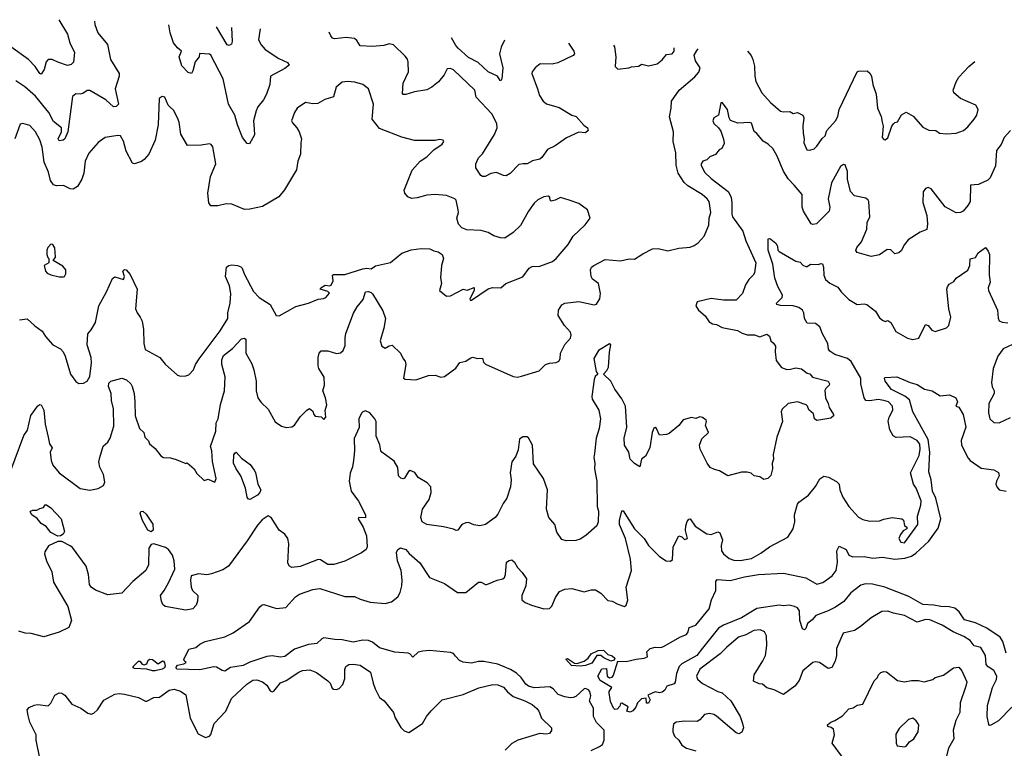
# Model space of a CAD drawing. Extents: x 1690054 to 1842981, y 782881 to 914114.
# Tile 321 of 656: x 1711432 to 1718501, y 908108 to 913341. Entities that reach past the tile are written whole.
import ezdxf

# ---------------------------------------------------------------- set-up
doc = ezdxf.new("R2010")
doc.units = 0

msp = doc.modelspace()

# ---------------------------------------------------------------- linework, layer by layer
at = {"layer": '0CON10XD'}
for points in [[(1711712.2, 913340.6), (1711775, 913236.2), (1711791.1, 913175), (1711825.8, 913105), (1711816.7, 913035), (1711801.2, 913018.8), (1711775, 913011.2), (1711705, 913034.5), (1711665, 913054.5), (1711635, 913055.6), (1711621.1, 913038.9), (1711607.4, 912982.6), (1711585, 912950), (1711575, 912953.3), (1711542.9, 913005), (1711495.3, 913055.3), (1711368.6, 913145)], [(1711969.4, 913328.8), (1711970, 913305), (1711992.5, 913245), (1712061.3, 913161.3), (1712082.5, 913055), (1712146.7, 912955), (1712146.2, 912935), (1712118.2, 912845), (1712140, 912735), (1712125, 912716.7), (1712105, 912714.2), (1712049.2, 912765), (1711935, 912831.2), (1711915, 912832), (1711885, 912810.9), (1711866.6, 912806.6), (1711835, 912809.2), (1711810.9, 912789.1), (1711778.1, 912535), (1711756.7, 912485), (1711742.5, 912475), (1711715, 912470.8), (1711708.1, 912485), (1711731.8, 912535), (1711732.5, 912565), (1711675, 912609.1), (1711640.8, 912675), (1711545, 912790.4), (1711468.1, 912858.1), (1711405, 912900.9)], [(1713157.7, 913274.3), (1713147.1, 913195), (1713165, 913158.8), (1713195, 913126.2), (1713292.9, 913062.9), (1713354.1, 913034.1), (1713366.2, 913015), (1713335, 912989.2), (1713232, 912935), (1713227.8, 912875), (1713203.5, 912805), (1713183.1, 912765), (1713142.5, 912715), (1713128.6, 912685), (1713110, 912615), (1713115.8, 912555), (1713117.5, 912512.5), (1713080.7, 912449.3), (1713065, 912452.5), (1713032.2, 912495), (1712994.6, 912585), (1712977.3, 912655), (1712931.4, 912735), (1712893.1, 912915), (1712805, 913085.8), (1712795, 913093.1), (1712723.3, 913096.7), (1712719.2, 913075), (1712691.1, 913038.9), (1712675, 912972.5), (1712665, 912954), (1712642.1, 912962.1), (1712595, 913010), (1712577.7, 913075), (1712594, 913115), (1712565, 913138.9), (1712536.9, 913175), (1712511.1, 913245), (1712502.1, 913304.4)], [(1712951.5, 913283.8), (1712956.9, 913185), (1712952, 913165), (1712935, 913154.2), (1712920.7, 913160.7), (1712843.9, 913288.7)], [(1715372.2, 913172.8), (1715409.4, 913115), (1715414.2, 913095), (1715406.2, 913083.8), (1715295, 913030.6), (1715255, 913021.1), (1715167.3, 913022.7), (1715133.3, 912995), (1715110, 912965), (1715108.8, 912955), (1715150, 912845), (1715162.5, 912795), (1715189.2, 912755), (1715215, 912735.7), (1715305, 912710), (1715395, 912655.7), (1715426.2, 912645), (1715482.3, 912582.3), (1715507.5, 912565), (1715512.5, 912545), (1715495, 912528.8), (1715445, 912532.5), (1715357.3, 912492.7), (1715276.7, 912435), (1715222.1, 912407.9), (1715180.3, 912349.7), (1715165, 912338), (1715113.4, 912326.6), (1715075, 912305.8), (1715045.7, 912305.7), (1715015, 912300), (1714952.9, 912235), (1714925, 912219.1), (1714905, 912221.9), (1714855, 912243.8), (1714815, 912235.8), (1714774.1, 912214.1), (1714754.2, 912214.2), (1714742.7, 912222.7), (1714706.1, 912276.1), (1714706.2, 912305), (1714725, 912348.8), (1714753.3, 912376.7), (1714840.4, 912515), (1714859.2, 912565), (1714858.2, 912595), (1714822.3, 912665), (1714708.9, 912785), (1714700, 912835), (1714545, 912980.8), (1714525, 912990.8), (1714501.2, 912988.8), (1714478, 912945), (1714438.8, 912895), (1714390, 912855), (1714354.3, 912835.7), (1714265, 912822.5), (1714205, 912802.5), (1714185, 912803.8), (1714180.6, 912810.6), (1714184.5, 912885), (1714222.5, 912965), (1714220.5, 913035), (1714215, 913056.2), (1714199.5, 913079.5), (1714115, 913160), (1714085, 913168), (1714045, 913154.2), (1713965, 913148.6), (1713875, 913152.9), (1713851.8, 913191.8), (1713835, 913204.4), (1713775, 913211.5), (1713695, 913201.9), (1713677.6, 913207.6), (1713664.5, 913224.5), (1713654.3, 913251.6)], [(1714913.2, 913193.8), (1714887.8, 913142.2), (1714876.5, 913095), (1714899.5, 912995), (1714893.3, 912915), (1714885, 912902.5), (1714880, 912905), (1714861.2, 912935), (1714795, 912966.9), (1714724.1, 913034.1), (1714655, 913068.5), (1714579.3, 913135), (1714562.1, 913155), (1714532.4, 913211.3)], [(1711367, 910103), (1711462.2, 910355), (1711487.6, 910392.4), (1711512.4, 910497.6), (1711562.3, 910567.7), (1711575, 910576.7), (1711585, 910573.3), (1711605.5, 910535.5), (1711614.2, 910435), (1711635, 910342.5), (1711645.4, 910295.4), (1711664.4, 910265), (1711649.4, 910235), (1711656.7, 910175), (1711670.6, 910140.6), (1711714, 910085), (1711865, 909972.9), (1711935, 909960.8), (1711995, 909974.2), (1712033.3, 909995), (1712041.7, 910018.3), (1712034, 910075), (1712005.8, 910125.8), (1712000, 910165), (1712006, 910195), (1712031.6, 910278.4), (1712064.2, 910305.8), (1712081.8, 910335), (1712108.5, 910421.5), (1712104.7, 910545), (1712090, 910605), (1712088.5, 910655), (1712069.6, 910705), (1712070.4, 910729.6), (1712086, 910745), (1712165, 910765.4), (1712199.2, 910755), (1712229.2, 910725), (1712239.4, 910705), (1712254.5, 910655), (1712257.1, 910595), (1712261.8, 910495), (1712291.5, 910405), (1712323.1, 910375), (1712331.1, 910341.1), (1712356.7, 910315), (1712363.3, 910295), (1712405, 910261.2), (1712445, 910208.8), (1712465, 910196.7), (1712515, 910193.3), (1712555, 910181.2), (1712625, 910152.5), (1712635, 910157.5), (1712683.3, 910115), (1712702.3, 910082.3), (1712755, 910030), (1712785, 910040), (1712831.7, 910018.3), (1712843.3, 910045), (1712816.6, 910166.6), (1712811.8, 910245), (1712801.5, 910275), (1712840.9, 910385), (1712841.2, 910445), (1712855.4, 910475), (1712872.6, 910577.4), (1712900.9, 910675), (1712906.8, 910775), (1712882.7, 910865), (1712883.2, 910896.8), (1712895, 910928.5), (1712960.6, 910979.4), (1713025, 911049.4), (1713044.2, 911054.2), (1713055.6, 911045.6), (1713056, 910945), (1713098, 910868), (1713112.5, 910825), (1713129.5, 910745), (1713128.9, 910675), (1713140.8, 910625), (1713165, 910590), (1713215, 910543.3), (1713265, 910453.3), (1713310.5, 910420.5), (1713345, 910412), (1713385, 910416.7), (1713405, 910427.5), (1713445, 910487.5), (1713493.6, 910536.4), (1713513, 910547), (1713535, 910530), (1713543.3, 910505), (1713554.1, 910494.1), (1713595, 910487.5), (1713615, 910470), (1713630, 910485), (1713623.6, 910533.6), (1713636.2, 910575), (1713626.4, 910623.6), (1713607.1, 910675), (1713618.9, 910715), (1713617.5, 910772.5), (1713579.1, 910835), (1713573.6, 910855), (1713574.2, 910915), (1713582, 910945), (1713595, 910963.3), (1713645, 910962), (1713705, 910942.2), (1713735, 910948.1), (1713755, 910964), (1713769.4, 911000.6), (1713768.2, 911055), (1713774.1, 911085.9), (1713827.4, 911232.6), (1713855, 911279.2), (1713898.5, 911331.5), (1713914.2, 911385.8), (1713935, 911389.2), (1713955, 911382.2), (1713965, 911371.4), (1714039.7, 911249.7), (1714057.5, 911195), (1714046.9, 911125), (1714019.6, 911035), (1714030.6, 910995), (1714055, 910981.4), (1714085, 910999.2), (1714105, 911002), (1714165.8, 910945.8), (1714183.8, 910905), (1714198.6, 910888.6), (1714203.1, 910865), (1714186.2, 910765), (1714199.4, 910759.4), (1714275.7, 910754.3), (1714366.1, 910786.1), (1714415, 910788), (1714455, 910773.8), (1714481.7, 910778.3), (1714562.7, 910837.3), (1714592.3, 910877.7), (1714635, 910888.5), (1714665, 910910), (1714686.1, 910916.1), (1714715, 910906.7), (1714755, 910910), (1714761.7, 910881.7), (1714776.8, 910866.8), (1714975, 910777.1), (1715005, 910774.2), (1715035, 910780), (1715161.7, 910818.3), (1715207.5, 910865), (1715235, 910874.3), (1715282.6, 910877.4), (1715301.8, 910888.2), (1715311.4, 910905), (1715314, 910945), (1715345, 911007.5), (1715387, 911053), (1715390, 911075), (1715385, 911096.2), (1715343.7, 911143.7), (1715297.1, 911215), (1715299.4, 911255), (1715325, 911293.8), (1715345, 911305.8), (1715445, 911315.7), (1715555, 911292.5), (1715572.3, 911297.7), (1715580.3, 911309.7), (1715595.7, 911335), (1715602.5, 911375), (1715586, 911445), (1715545, 911478), (1715534.3, 911495), (1715530, 911545), (1715537.7, 911562.3), (1715552.5, 911575), (1715635, 911617.1), (1715745, 911609.2), (1715806.4, 911623.6), (1715845, 911620), (1715905, 911660), (1715975, 911695.6), (1716015, 911696.7), (1716085, 911681.4), (1716165, 911700), (1716245, 911707.5), (1716275, 911718), (1716303, 911737), (1716346.2, 911785), (1716378.6, 911865), (1716381.9, 911915), (1716393.1, 911955), (1716380.8, 912035), (1716367.5, 912055), (1716331.4, 912085), (1716228, 912148), (1716201.1, 912171.1), (1716159.4, 912239.4), (1716145.7, 912295), (1716143.2, 912385), (1716124, 912465), (1716125.4, 912535), (1716097.1, 912642.9), (1716108.9, 912705), (1716110.6, 912755), (1716167.5, 912835), (1716279.7, 912930.3), (1716306.7, 912963.3), (1716317.5, 912995), (1716283.9, 913045), (1716274.8, 913085), (1716290, 913115), (1716302.7, 913130.1)], [(1715695.6, 913158), (1715701.2, 913145), (1715711.2, 913075), (1715706.7, 913005), (1715726.4, 912986.4), (1715805, 912994.2), (1715825, 913002), (1715873.9, 913006.1), (1715898, 913022), (1715945, 913008), (1716007.3, 913022.7), (1716045, 913052.5), (1716075, 913091.2), (1716115, 913096.2), (1716130.8, 913115), (1716129.9, 913138)], [(1716658.1, 913113.8), (1716683.8, 913083.8), (1716695, 913053.8), (1716707.1, 913007.1), (1716708.7, 912935), (1716716.5, 912896.5), (1716758.8, 912815), (1716821.2, 912745), (1716895, 912683.8), (1716915, 912678.2), (1716960, 912680), (1716985, 912666), (1717015, 912672.9), (1717055, 912656), (1717061.5, 912635), (1717054.6, 912575), (1717055.5, 912525), (1717064.3, 912485), (1717060.8, 912455), (1717083.3, 912405), (1717105, 912403.3), (1717135, 912413.8), (1717155, 912431.2), (1717192.2, 912487.8), (1717215, 912506.2), (1717227.5, 912545), (1717289.4, 912615), (1717304.4, 912645), (1717314.6, 912695.4), (1717444, 912965), (1717455, 912971.2), (1717515, 912974), (1717535.6, 912955.6), (1717547.5, 912935), (1717557.1, 912875), (1717580, 912805), (1717589.2, 912705), (1717616.2, 912645), (1717623.8, 912605), (1717630, 912575), (1717623.9, 912493.9), (1717635, 912480), (1717645, 912477.5), (1717665, 912492.5), (1717693.3, 912575), (1717705, 912592.5), (1717715, 912602.5), (1717735, 912607.5), (1717762.3, 912657.7), (1717795, 912676.7), (1717847, 912647), (1717915, 912567.5), (1717958.3, 912548.3), (1718010, 912545), (1718035, 912526.7), (1718085, 912521.2), (1718155, 912526), (1718206.7, 912545), (1718238.3, 912571.7), (1718284.1, 912625.9), (1718303.3, 912655), (1718312.5, 912695), (1718296.1, 912726.1), (1718185, 912774), (1718138, 912815), (1718132.9, 912835), (1718155.8, 912895), (1718175, 912928.8), (1718246, 913005), (1718288.3, 913039.1)], [(1711431.2, 911185), (1711485, 911191.4), (1711540.8, 911140.8), (1711593.9, 911103.9), (1711615.8, 911065.8), (1711670, 911005), (1711725, 910977.5), (1711744.2, 910955), (1711759.2, 910925), (1711796.7, 910795), (1711835, 910742.5), (1711857, 910727), (1711889.3, 910730.7), (1711915, 910743.3), (1711935, 910778.8), (1711947.1, 910875), (1711944.2, 910915), (1711916.9, 911005), (1711920.6, 911085), (1711945.9, 911114.1), (1711976.4, 911165), (1712000.4, 911285), (1712054.7, 911385.3), (1712097.7, 911482.3), (1712115, 911494.4), (1712176, 911475), (1712184.4, 911495), (1712172, 911535), (1712185, 911545.8), (1712195, 911543.3), (1712225, 911510), (1712275.5, 911405.5), (1712264.2, 911265), (1712275, 911236.2), (1712297.5, 911205), (1712310, 911175), (1712320, 911115), (1712322, 911015), (1712332.7, 910972.7), (1712436.7, 910915), (1712475, 910866.7), (1712565, 910787.5), (1712585, 910780), (1712625, 910783.3), (1712645, 910790), (1712680, 910825), (1712693.8, 910865), (1712720, 910905), (1712870.8, 911105), (1712925.4, 911195), (1712925.5, 911235.5), (1712942, 911305), (1712947.4, 911375), (1712938.1, 911428.1), (1712908, 911495), (1712916.2, 911563.8), (1712934.2, 911575.8), (1712955, 911579.2), (1712995, 911575.7), (1713018.8, 911565), (1713028.8, 911555), (1713042, 911515), (1713110.7, 911389.3), (1713150, 911345), (1713228.8, 911295), (1713273.3, 911215), (1713295, 911212.5), (1713415, 911280), (1713505.8, 911304.2), (1713575, 911333.3), (1713613, 911337), (1713630, 911345), (1713657, 911377), (1713645, 911387.5), (1713590, 911405), (1713592.5, 911415), (1713625, 911433.3), (1713655, 911430), (1713667.5, 911435), (1713682.5, 911465), (1713677.5, 911505), (1713685, 911510), (1713765, 911510.4), (1713895, 911551.4), (1713925, 911555.8), (1713955, 911551.8), (1713985, 911572.9), (1714095, 911595.8), (1714175.5, 911664.5), (1714243.1, 911686.9), (1714315, 911698.4), (1714375.3, 911695.3), (1714405, 911680.5), (1714435, 911674.2), (1714463.8, 911655), (1714473.8, 911625), (1714458.8, 911575), (1714453.3, 911486.7), (1714458.8, 911445), (1714446, 911395), (1714495.8, 911355.8), (1714525, 911356.7), (1714615, 911406.2), (1714645, 911397.5), (1714695, 911417.5), (1714693.8, 911395), (1714662.9, 911335), (1714666.4, 911326.4), (1714675, 911326), (1714795, 911406.5), (1714825, 911416.7), (1714885, 911413.8), (1714922.5, 911445), (1715045, 911494), (1715090, 911555), (1715110.9, 911569.1), (1715165, 911571.2), (1715256.6, 911603.4), (1715284.4, 911625.6), (1715369.2, 911725), (1715405, 911786), (1715491.7, 911868.3), (1715527.5, 911915), (1715507.5, 911975), (1715445, 912020), (1715377.5, 912045), (1715315, 912064.4), (1715275, 912044), (1715248.3, 912038.3), (1715240, 912045), (1715237.5, 912065), (1715225, 912072.5), (1715195, 912067.5), (1715152.5, 912047.5), (1715125, 912023.3), (1715084.2, 911965), (1715026.4, 911863.6), (1714975, 911812.5), (1714915, 911771.4), (1714882.7, 911772.7), (1714835, 911788.8), (1714795, 911813.3), (1714745, 911826.7), (1714641.2, 911831.2), (1714605.9, 911845.9), (1714582.3, 911872.3), (1714570, 911915), (1714581.2, 911955), (1714580, 911975), (1714566, 912045), (1714556.2, 912055), (1714495, 912078.2), (1714415, 912084.4), (1714355, 912080), (1714285, 912060), (1714245, 912055.8), (1714218.7, 912068.7), (1714196, 912095), (1714192.5, 912115), (1714250, 912260), (1714308, 912325), (1714355, 912355.8), (1714405, 912406.7), (1714463.9, 912446.1), (1714477.5, 912465), (1714472.5, 912475), (1714445, 912481.2), (1714413.9, 912473.9), (1714265, 912473.8), (1714175, 912495.8), (1714015, 912559.4), (1713963.3, 912625), (1713971.5, 912735), (1713935, 912843.3), (1713894.5, 912874.5), (1713837.7, 912892.3), (1713785, 912897.5), (1713747.3, 912892.7), (1713703, 912857), (1713684.1, 912785.9), (1713623.2, 912766.8), (1713572.1, 912737.9), (1713535, 912735.6), (1713482.5, 912745), (1713424, 912705), (1713405, 912673.3), (1713384.2, 912614.2), (1713389.5, 912599.5), (1713421.2, 912565), (1713439.2, 912535), (1713455.6, 912485), (1713450, 912455), (1713448.6, 912375), (1713429.4, 912325), (1713418.5, 912261.5), (1713332.3, 912117.7), (1713292.3, 912067.7), (1713175, 911998), (1713085, 911980), (1713045, 911978), (1712955, 912015.7), (1712915, 912016.9), (1712855, 912004.2), (1712805, 912004.2), (1712788.6, 912025), (1712781.8, 912095), (1712802.2, 912215), (1712839.5, 912305), (1712817.3, 912427.3), (1712806.7, 912445), (1712795, 912448.8), (1712735, 912438.8), (1712637, 912437), (1712587.7, 912517.7), (1712576.9, 912605), (1712565, 912636.7), (1712535, 912690), (1712511.7, 912711.7), (1712497.3, 912727.3), (1712472.5, 912785), (1712455, 912790), (1712432.5, 912775), (1712425.7, 912585), (1712404.4, 912475), (1712358, 912375), (1712325, 912336), (1712305, 912322.5), (1712255, 912306), (1712241.2, 912311.2), (1712195.3, 912395.3), (1712177.6, 912467.6), (1712155, 912505.7), (1712135, 912508.6), (1712045, 912493.8), (1711995, 912458.8), (1711927.9, 912382.1), (1711901.4, 912325), (1711892.4, 912237.6), (1711877.5, 912195), (1711847.1, 912142.9), (1711815, 912123.9), (1711795, 912126.1), (1711745, 912149.6), (1711695, 912146.4), (1711675, 912154.4), (1711653.2, 912185), (1711638, 912245), (1711606.2, 912316.2), (1711593.8, 912425), (1711575, 912478.8), (1711545, 912536.2), (1711505, 912580), (1711455, 912594), (1711435, 912591.2), (1711397.5, 912485)], [(1718545.8, 912545), (1718498.6, 912495), (1718477.1, 912445), (1718445, 912401.2), (1718438.3, 912291.7), (1718398.6, 912205), (1718382.4, 912187.6), (1718315, 912157.1), (1718258, 912152), (1718255.8, 912035), (1718239.2, 912005), (1718205, 911966.2), (1718185, 911956), (1718155, 911954), (1718077.3, 911997.3), (1717975, 912126.2), (1717955, 912134.2), (1717935, 912127.5), (1717918.6, 912105), (1717916.6, 912026.6), (1717945.4, 911935), (1717949.4, 911875), (1717945, 911832.5), (1717896.4, 911813.6), (1717811.2, 911758.8), (1717783, 911727), (1717760.5, 911679.5), (1717742.5, 911665), (1717715, 911658.8), (1717685, 911686.7), (1717659.3, 911690.7), (1717605, 911651.2), (1717545, 911640), (1717445, 911668.8), (1717433.9, 911683.9), (1717441.4, 911705), (1717475, 911744), (1717513.3, 911835), (1717515.6, 911885), (1717534.2, 911925.8), (1717527.1, 912035), (1717524, 912045), (1717507.6, 912057.6), (1717425, 912074.3), (1717396.3, 912106.3), (1717374.4, 912195), (1717375, 912250), (1717359.3, 912299.3), (1717345, 912301.2), (1717324, 912285), (1717261.2, 912168.8), (1717236.2, 912055), (1717246.9, 911995), (1717242.2, 911965), (1717153.3, 911875), (1717125, 911869.2), (1717115, 911873.8), (1717060, 911965), (1717050, 911995), (1717050, 912085), (1716992.9, 912152.9), (1716948.5, 912198.5), (1716915, 912253.1), (1716868.6, 912365), (1716840, 912415), (1716805, 912447.5), (1716768.3, 912468.3), (1716725, 912522.5), (1716705, 912537.5), (1716685, 912597.5), (1716672.5, 912602.5), (1716587, 912597), (1716535, 912617.5), (1716525.5, 912635.5), (1716512.5, 912695), (1716475, 912746.7), (1716465, 912742.5), (1716448.1, 912655), (1716415.5, 912634.5), (1716408.5, 912615), (1716415.6, 912595), (1716448.5, 912565), (1716465, 912540), (1716485, 912482.5), (1716489.2, 912450.8), (1716472.5, 912415), (1716452.5, 912405), (1716427.7, 912372.3), (1716387.5, 912355), (1716365, 912333.3), (1716336.4, 912323.6), (1716324.1, 912305.9), (1716323.8, 912295), (1716349.2, 912245), (1716395, 912200), (1716517.1, 912107.1), (1716539.5, 912065), (1716544.3, 912025), (1716543.3, 911945), (1716548.2, 911925), (1716622.4, 911822.4), (1716645, 911751.9), (1716717.3, 911595), (1716708, 911522), (1716698.6, 911505), (1716665.4, 911474.6), (1716642.7, 911437.3), (1716622, 911375), (1716575, 911327.1), (1716484.4, 911325.6), (1716395, 911338.6), (1716296.4, 911313.6), (1716286.2, 911285), (1716304, 911255), (1716352.6, 911212.6), (1716381.7, 911171.7), (1716405, 911157.1), (1716435, 911151.4), (1716475, 911129.4), (1716585, 911107.5), (1716618.3, 911088.3), (1716655, 911077.5), (1716707.3, 911077.3), (1716745, 911063.8), (1716795, 911081.2), (1716815, 911066.7), (1716824, 911035), (1716843, 911017), (1716858.6, 910995), (1716855.6, 910955), (1716863.1, 910893.1), (1716901.8, 910841.8), (1716939.1, 910829.1), (1716965, 910829.5), (1717005, 910840.8), (1717045, 910833.1), (1717085, 910802), (1717105, 910796.2), (1717123.3, 910773.3), (1717235, 910743.3), (1717246, 910725), (1717244, 910715), (1717218.3, 910691.7), (1717212.1, 910677.9), (1717216.2, 910625), (1717236.7, 910585), (1717243.8, 910555), (1717273.3, 910505), (1717273.3, 910495), (1717255, 910478.8), (1717155, 910462), (1717138.8, 910475), (1717130.5, 910510.5), (1717097.7, 910537.7), (1717088.8, 910565), (1717077.5, 910575), (1717015, 910596.2), (1716950, 910585), (1716907, 910543), (1716898.6, 910525), (1716909.4, 910455), (1716867.6, 910342.4), (1716842.3, 910217.7), (1716844.2, 910185), (1716834.2, 910155), (1716836, 910115), (1716828.8, 910085), (1716823.6, 910066.4), (1716802.5, 910045), (1716775, 910037.5), (1716745, 910056.7), (1716705, 910063.3), (1716682.7, 910082.7), (1716655, 910090), (1716615, 910090), (1716515, 910063.8), (1716455, 910100.8), (1716419.1, 910109.1), (1716390, 910125), (1716368, 910155), (1716318, 910255), (1716311.2, 910285), (1716329.7, 910330.3), (1716376.2, 910375), (1716356.2, 910425), (1716363.3, 910455), (1716360, 910465), (1716335, 910483.3), (1716315, 910488.8), (1716285, 910476.7), (1716255, 910483.3), (1716195, 910466), (1716165, 910426.2), (1716095, 910368.8), (1716075, 910361.2), (1716025, 910357.5), (1716002.5, 910405), (1715995, 910412.5), (1715985, 910407.5), (1715972.9, 910375), (1715956, 910265), (1715924.3, 910205.7), (1715896.7, 910185), (1715885, 910130), (1715845, 910152), (1715815, 910184), (1715804.5, 910234.5), (1715774.3, 910285), (1715772.5, 910335), (1715789.4, 910415), (1715780.5, 910565), (1715755, 910617.5), (1715705, 910686), (1715675.3, 910745.3), (1715622, 910795), (1715648, 910822), (1715658.7, 910845), (1715666.2, 910953.8), (1715675.9, 911005.9), (1715665, 911012.5), (1715586, 910965), (1715553.1, 910906.9), (1715569.4, 910815), (1715582.5, 910795), (1715563, 910777), (1715555, 910756.7), (1715538.2, 910635), (1715542.5, 910615), (1715588.8, 910535), (1715600.5, 910475), (1715590.8, 910405), (1715570, 910335), (1715559.3, 910225), (1715554.5, 910195), (1715560.5, 910155), (1715558.2, 910115), (1715575.5, 910025), (1715578.6, 909845), (1715588.3, 909811.7), (1715584.2, 909735), (1715574.3, 909705.7), (1715496.7, 909635), (1715455, 909610), (1715425, 909601.2), (1715355, 909596.7), (1715325, 909607.5), (1715288.8, 909658.8), (1715274.3, 909714.3), (1715231.2, 909765), (1715212.9, 909825), (1715220, 909965), (1715191.2, 910045), (1715120, 910150), (1715114.4, 910285), (1715085, 910337.5), (1715073.6, 910343.6), (1715045, 910343.8), (1715021.1, 910328.9), (1715009.5, 910250.5), (1714992.7, 910205), (1714965.3, 910164.7), (1714954, 910086), (1714960.4, 910035), (1714956.2, 909985), (1714928.9, 909905), (1714903.1, 909866.9), (1714865, 909790), (1714844.3, 909765.7), (1714775, 909716), (1714735, 909704.2), (1714693, 909713), (1714655, 909730), (1714635, 909728), (1714605, 909714), (1714576.2, 909673.8), (1714565, 909670.8), (1714545, 909682.5), (1714475, 909698), (1714355, 909716), (1714320, 909735), (1714311.4, 909765), (1714324, 909825), (1714371.2, 909895), (1714386.2, 909945), (1714383.3, 909985), (1714357.5, 910015), (1714293.6, 910053.6), (1714268.3, 910088.3), (1714235, 910103.3), (1714223.9, 910096.1), (1714195, 910047.5), (1714185, 910042.5), (1714167, 910047), (1714151.2, 910065), (1714146, 910125), (1714119.4, 910169.4), (1714031.1, 910235), (1714024.5, 910245), (1714018, 910288), (1713989.8, 910349.8), (1713990.5, 910455), (1713982.5, 910475), (1713945, 910517.7), (1713915, 910530.2), (1713895.4, 910525), (1713884.9, 910515.1), (1713865.4, 910475), (1713868.3, 910411.7), (1713832.9, 910332.9), (1713835.9, 910245), (1713828.7, 910175), (1713821.1, 910128.9), (1713804.4, 910084.4), (1713796.9, 910025), (1713810.4, 909955), (1713865, 909881.4), (1713915.5, 909785), (1713915, 909764), (1713865, 909765.7), (1713860.8, 909755), (1713896.6, 909696.6), (1713922.4, 909632.4), (1713927.1, 909555), (1713918, 909535), (1713885, 909511.9), (1713765, 909451.4), (1713687, 909427)], [(1711745, 911493.8), (1711753.3, 911496.7), (1711763.3, 911515), (1711763.3, 911545), (1711740.5, 911570.5), (1711671.7, 911611.7), (1711687.5, 911635), (1711683, 911703), (1711670, 911725), (1711655, 911727.5), (1711633.3, 911705), (1711627.5, 911685), (1711627.5, 911655), (1711632.5, 911632.5), (1711640, 911625), (1711640, 911595), (1711607.5, 911575), (1711617.5, 911535), (1711629.3, 911519.3), (1711655, 911509.2), (1711715, 911494.2), (1711745, 911493.8)], [(1714860, 909315), (1714900, 909325), (1714912.9, 909335), (1714919.5, 909355), (1714926.4, 909443.6), (1714945, 909457.5), (1714965, 909460), (1714985, 909444), (1715005.5, 909405), (1715039.3, 909369.3), (1715069.1, 909325), (1715066.2, 909275), (1715036.9, 909205), (1715037.5, 909175), (1715060.6, 909155), (1715106.9, 909135), (1715195, 909110), (1715235, 909112.3), (1715252.2, 909127.8), (1715279.5, 909190.5), (1715307.3, 909232.7), (1715345, 909250.4), (1715395, 909254.6), (1715485, 909231.8), (1715535, 909246.9), (1715565, 909245.7), (1715605, 909220.8), (1715655, 909168.8), (1715685, 909163.8), (1715725, 909142), (1715773.6, 909126.4), (1715786.7, 909135), (1715798.8, 909171.2), (1715785.7, 909265), (1715824.3, 909385), (1715816.2, 909465), (1715780, 909615), (1715736.9, 909715), (1715736.8, 909743.2), (1715755, 909812.5), (1715765, 909812.5), (1715844.6, 909684.6), (1715915, 909614.2), (1715945.6, 909565), (1716025, 909485.6), (1716073, 909453), (1716105, 909451.4), (1716117.4, 909462.6), (1716124.3, 909555), (1716165, 909632.5), (1716185, 909627.5), (1716205, 909606.7), (1716226.1, 909613.9), (1716211.7, 909671.7), (1716214.3, 909705), (1716222.6, 909737.4), (1716235, 909753.8), (1716245, 909756.7), (1716281.9, 909701.9), (1716365, 909648.2), (1716395, 909643.8), (1716445, 909661.9), (1716457.5, 909655), (1716476.9, 909605), (1716467.1, 909565), (1716471.4, 909525), (1716485, 909504), (1716525, 909470), (1716559.7, 909459.7), (1716605, 909456.7), (1716685, 909471.2), (1716751.7, 909508.3), (1716815, 909555.6), (1716945.6, 909624.4), (1716985.5, 909684.5), (1716996.7, 909735), (1716994.5, 909785), (1717015, 909860), (1717026.2, 909875), (1717095, 909926), (1717145, 909988.8), (1717177.2, 910042.8), (1717205, 910062.5), (1717238.8, 910055), (1717295, 910024.2), (1717315.5, 910005.5), (1717319.2, 909965), (1717342.2, 909912.2), (1717385, 909844), (1717455, 909766.7), (1717485, 909751.2), (1717535, 909740), (1717605, 909740.6), (1717635, 909752.9), (1717695, 909764.3), (1717765, 909756), (1717776.2, 909745), (1717785, 909707.5), (1717800, 909695), (1717800, 909685), (1717775, 909670), (1717755, 909643.3), (1717744.2, 909615), (1717758.3, 909588.3), (1717785, 909584.4), (1717880.8, 909715), (1717876.9, 909775), (1717901.1, 909855), (1717903.5, 909885), (1717866.8, 909975), (1717847.9, 910005), (1717827.5, 910085), (1717888.5, 910211.5), (1717897.6, 910255), (1717895, 910290.8), (1717875, 910317.9), (1717825, 910344.7), (1717725, 910339.1), (1717701.8, 910351.8), (1717680, 910395), (1717667.6, 910457.6), (1717673.1, 910485), (1717700.4, 910535), (1717698.2, 910565), (1717668.1, 910595), (1717635, 910605.3), (1717595, 910611.8), (1717535, 910602.1), (1717506.7, 910606.7), (1717494.5, 910624.5), (1717471.8, 910725), (1717469.6, 910765), (1717400.6, 910885), (1717375, 910907.7), (1717285, 910936.7), (1717248.7, 910958.7), (1717237.5, 910975), (1717234.4, 911015), (1717195, 911084.3), (1717175.7, 911135.7), (1717145, 911158.8), (1717085, 911160), (1717066.7, 911195), (1717061.5, 911235), (1717051.9, 911255), (1717025, 911273.5), (1716985, 911285.6), (1716895, 911288.6), (1716866.7, 911295), (1716866.2, 911305), (1716905.4, 911344.6), (1716908.7, 911361.3), (1716873.8, 911425), (1716853.9, 911485), (1716839.6, 911585), (1716804.6, 911685), (1716804.3, 911765.7), (1716815, 911768.8), (1716825, 911763.8), (1716860.8, 911735), (1716872.9, 911715), (1716874.4, 911684.4), (1716883.3, 911675), (1717003.3, 911606.7), (1717035, 911598.8), (1717055, 911577.5), (1717075, 911567.5), (1717085, 911567.5), (1717110, 911585), (1717165, 911582), (1717185, 911590), (1717195, 911587.5), (1717202.9, 911562.9), (1717204.4, 911505), (1717218.1, 911475), (1717248.3, 911448.3), (1717305, 911418.6), (1717329.2, 911385), (1717385, 911331.4), (1717445, 911295.7), (1717495, 911299.4), (1717513.3, 911295), (1717575, 911246.2), (1717605, 911200), (1717625, 911183.3), (1717645, 911173.8), (1717665, 911180), (1717685, 911165.8), (1717721.2, 911101.2), (1717805, 911054.4), (1717845, 911044), (1717886.8, 911053.2), (1717935, 911152.5), (1717955, 911143.3), (1717981.5, 911111.5), (1718005, 911100), (1718085, 911128.6), (1718103.1, 911145), (1718116.8, 911205), (1718102.7, 911265), (1718088.8, 911405), (1718092.5, 911422.5), (1718105, 911440), (1718139.5, 911460.5), (1718156.1, 911483.9), (1718238.8, 911541.2), (1718254, 911575), (1718256, 911624), (1718295, 911632), (1718314, 911665), (1718365, 911703.3), (1718385, 911679.2), (1718394.7, 911654.7), (1718390.9, 911505), (1718400.2, 911455), (1718385.4, 911415), (1718386.1, 911396.1), (1718451.5, 911255), (1718456.8, 911196.8), (1718465, 911176.7), (1718485, 911168), (1718525, 911164.2)], [(1718595.2, 911024.8), (1718493.5, 910976.5), (1718453.3, 910925), (1718420, 910835), (1718407.8, 910735), (1718413.8, 910703.8), (1718427.3, 910675), (1718428.5, 910655), (1718388.9, 910585), (1718386.8, 910516.8), (1718397.1, 910475), (1718425, 910448), (1718464.1, 910445.9), (1718545, 910484.4)], [(1718515, 908791.2), (1718490.8, 908875), (1718470, 908905), (1718375, 908970.8), (1718295, 909007.8), (1718215, 909031.1), (1718177.1, 909087.1), (1718145, 909114.7), (1718104.8, 909124.8), (1718045, 909125.3), (1717995, 909136.5), (1717915, 909139.8), (1717815, 909196.9), (1717643.1, 909265), (1717555, 909286.5), (1717505, 909287.9), (1717471.7, 909278.3), (1717399.1, 909225), (1717347.9, 909162.1), (1717288.6, 909121.4), (1717236.2, 909093.8), (1717147.7, 909062.3), (1717120.6, 909029.4), (1717087.1, 909005), (1717075, 908967.5), (1717065, 908957.5), (1717051.2, 908965), (1717033.8, 909025), (1717029.6, 909095), (1717015.3, 909115.3), (1716995.3, 909125.3), (1716955, 909135.3), (1716915, 909131.4), (1716883.6, 909136.4), (1716725, 909111.1), (1716615, 909045.4), (1716485, 908992), (1716448.8, 908971.2), (1716334.2, 908825.8), (1716293.3, 908775), (1716184.6, 908715.4), (1716165.8, 908695), (1716147.5, 908645), (1716137.5, 908582.5), (1716129.7, 908570.3), (1716076.9, 908553.1), (1716064.5, 908525), (1716045, 908509.6), (1716025, 908506.5), (1715995, 908512.5), (1715941.7, 908488.3), (1715958.6, 908455), (1715945, 908431.2), (1715932.5, 908432.5), (1715928.3, 908468.3), (1715895, 908463.3), (1715866.7, 908435), (1715856.4, 908403.6), (1715833, 908377), (1715815, 908367.5), (1715790, 908375), (1715800, 908405), (1715755, 908432.5), (1715745, 908430), (1715740.7, 908409.3), (1715720.9, 908389.1), (1715705, 908387.1), (1715694.2, 908395), (1715674.3, 908444.3), (1715664, 908506), (1715664.1, 908515.9), (1715682.5, 908545), (1715600, 908595), (1715582.5, 908625), (1715611.7, 908678.3), (1715645, 908680), (1715648.8, 908625), (1715665, 908614), (1715685, 908618), (1715695, 908632.5), (1715725, 908734.2), (1715785, 908731.2), (1715856.7, 908746.7), (1715916.1, 908753.9), (1715940, 908765), (1715935, 908800), (1715959.2, 908825), (1715995, 908834.5), (1716035, 908832.2), (1716055, 908837.9), (1716175, 908907.2), (1716217.8, 908925), (1716231.8, 908945), (1716238, 908975), (1716285, 908991.1), (1716380.7, 909109.3), (1716397.5, 909175), (1716428.7, 909241.3), (1716428.8, 909305), (1716440.3, 909319.7), (1716531.7, 909311.7), (1716635, 909338.6), (1716735, 909356.6), (1716915, 909365.4), (1717075, 909331.8), (1717155, 909286.4), (1717198, 909298), (1717265, 909346.1), (1717293.2, 909385), (1717303.6, 909445), (1717298, 909525), (1717315, 909558.8), (1717365, 909535.8), (1717385.5, 909495.5), (1717413.3, 909483.3), (1717495, 909484.1), (1717556.4, 909473.6), (1717625, 909480), (1717715, 909466), (1717787.5, 909472.5), (1717835, 909488.4), (1717865, 909508.4), (1717958.5, 909595), (1718025, 909688.6), (1718043.8, 909755), (1718010.2, 909905), (1717985.2, 909955), (1717974.8, 910034.8), (1717957.8, 910092.2), (1717965.8, 910235), (1717954.8, 910325), (1717843.1, 910525), (1717819.6, 910609.6), (1717787.6, 910637.6), (1717691.5, 910685), (1717644.2, 910745), (1717640, 910765), (1717645, 910770), (1717730, 910775), (1717825, 910734.2), (1717875, 910720.6), (1717927.9, 910687.9), (1717982.5, 910675), (1718039.5, 910639.5), (1718106.1, 910646.1), (1718152, 910625), (1718164, 910595), (1718152, 910565), (1718175, 910556.7), (1718204.3, 910505), (1718223.3, 910415), (1718191.7, 910318.3), (1718193.9, 910285), (1718240.8, 910190.8), (1718254.7, 910174.7), (1718335, 910120.5), (1718426.6, 910106.6), (1718459.4, 910089.4), (1718464.2, 910065), (1718444.2, 910025), (1718440.8, 910005), (1718446, 909985), (1718465, 909963.3), (1718515, 909954)], [(1713085, 909894.6), (1713075, 909896.7), (1713065, 909912), (1713052.5, 909975), (1713020.4, 910065), (1712985, 910114.4), (1712965.6, 910155), (1712970, 910215), (1712975, 910227.5), (1712985, 910233.3), (1713025, 910191.2), (1713085.5, 910145.5), (1713116, 910105), (1713125, 910087.5), (1713140.9, 910005), (1713164, 909965), (1713156.7, 909945), (1713137.8, 909925), (1713085, 909894.6)], [(1711705, 909632), (1711655, 909656.9), (1711621.2, 909701.2), (1711585, 909721.2), (1711557.8, 909757.8), (1711519.2, 909785), (1711506, 909805), (1711509.2, 909810.8), (1711525, 909818.1), (1711555, 909818), (1711575, 909830.8), (1711602.5, 909837.5), (1711613.6, 909856.4), (1711625, 909855.8), (1711655, 909835.6), (1711730.4, 909755), (1711753.1, 909665), (1711743.7, 909646.3), (1711725, 909634), (1711705, 909632)], [(1712375, 909663.1), (1712352.5, 909675), (1712313.7, 909743.7), (1712296.2, 909795), (1712300.5, 909809.5), (1712315, 909810), (1712339.7, 909789.7), (1712387.4, 909717.4), (1712390, 909675), (1712375, 909663.1)], [(1713687, 909427), (1713645, 909428.6), (1713590.3, 909460.3), (1713575, 909462.5), (1713445, 909412.5), (1713386.4, 909406.4), (1713367.5, 909415), (1713356.1, 909436.1), (1713364, 909575), (1713356, 909615), (1713336.2, 909645), (1713295, 909674.2), (1713236, 909766), (1713215, 909776.4), (1713172.7, 909747.3), (1713138.9, 909711.1), (1713065, 909598.2), (1712930, 909415), (1712889.5, 909390.5), (1712809.7, 909360.3), (1712775, 909354), (1712715, 909360), (1712663.6, 909346.4), (1712656.7, 909315), (1712663.3, 909265), (1712671.7, 909241.7), (1712711.2, 909205), (1712709.2, 909165), (1712698.7, 909135), (1712675, 909109.1), (1712625, 909099.2), (1712476.1, 909126.1), (1712459.3, 909139.3), (1712448.8, 909165), (1712442, 909205), (1712469.6, 909240.4), (1712499.2, 909295), (1712544.3, 909395), (1712540.8, 909455), (1712528, 909495), (1712500, 909535), (1712479.1, 909549.1), (1712395, 909576.7), (1712375, 909571.1), (1712359.5, 909545), (1712357.5, 909425), (1712336.7, 909385), (1712244.2, 909305.8), (1712165, 909220.8), (1712065, 909210), (1711975, 909242.2), (1711945, 909265.7), (1711933.8, 909285), (1711926.2, 909355), (1711908.5, 909415), (1711810.5, 909550.5), (1711795, 909562.1), (1711735, 909593.3), (1711705, 909591.8), (1711637.9, 909562.1), (1711610.9, 909519.1), (1711608.6, 909505), (1711623.6, 909455), (1711663.1, 909375), (1711675, 909301.4), (1711777.8, 909125), (1711804.6, 909025.4), (1711783.8, 908976.2), (1711715, 908941.5), (1711605, 908907.1), (1711515, 908933.1), (1711470, 908935), (1711425, 908950)], [(1715535, 908092.2), (1715595, 908120.9), (1715614.7, 908135.3), (1715627.9, 908165), (1715626.9, 908236.9), (1715572.8, 908292.8), (1715552.4, 908335), (1715551.8, 908395), (1715521.5, 908445), (1715532.2, 908485), (1715525.6, 908515), (1715515, 908527.1), (1715495, 908537.1), (1715484.4, 908535.6), (1715425, 908480.8), (1715405, 908471.9), (1715385, 908469.4), (1715346.4, 908476.4), (1715298, 908495), (1715262.5, 908535), (1715238.5, 908548.5), (1715125, 908541.4), (1715085, 908554.2), (1715065, 908569.3), (1715032.9, 908615), (1714998.2, 908648.3), (1714955, 908673.3), (1714865, 908710.8), (1714765, 908732.2), (1714725, 908731.1), (1714675, 908719.4), (1714615.7, 908725.7), (1714588.7, 908738.7), (1714559.4, 908769.4), (1714545, 908787.5), (1714525, 908796.7), (1714375, 908810), (1714325, 908806.4), (1714293.1, 908796.9), (1714255, 908762.5), (1714232.5, 908785), (1714219.7, 908789.7), (1714125, 908798.9), (1714015, 908828.9), (1713965, 908869.6), (1713935, 908881.6), (1713895, 908885.2), (1713825, 908870.7), (1713746.7, 908886.7), (1713695, 908888.2), (1713615, 908900.8), (1713600, 908895), (1713565, 908860), (1713505, 908854.1), (1713405, 908820), (1713335, 908767.4), (1713305, 908762.7), (1713245, 908770.6), (1713206.4, 908766.4), (1713083.9, 908726.1), (1713035, 908702), (1712975, 908693.2), (1712945, 908687.8), (1712905, 908662.7), (1712885, 908665.7), (1712845, 908689.2), (1712825, 908692.5), (1712725, 908670), (1712562.5, 908675), (1712553.5, 908685), (1712564.8, 908705.2), (1712610, 908715), (1712626.7, 908725), (1712614, 908734), (1712611.2, 908745), (1712645, 908819.2), (1712695, 908832), (1712725, 908856), (1712762.5, 908875), (1712905, 908908.8), (1712965, 908936), (1713081.2, 909018.8), (1713155, 909122.5), (1713173, 909137), (1713185, 909140), (1713275, 909112), (1713342.3, 909117.7), (1713411.9, 909195), (1713440, 909215), (1713535, 909248.6), (1713585.8, 909254.2), (1713765, 909197.1), (1713835, 909198.6), (1713875, 909178.9), (1713947.6, 909157.6), (1714055, 909147.7), (1714101.1, 909158.9), (1714146.5, 909195), (1714163.8, 909226.2), (1714174.6, 909275), (1714177.1, 909315), (1714169.3, 909385), (1714144.5, 909455), (1714137.5, 909515), (1714145.7, 909535), (1714165, 909546.2), (1714204.6, 909534.6), (1714227.3, 909507.3), (1714305, 909438.6), (1714375, 909333.3), (1714481.3, 909291.3), (1714575, 909226.2), (1714635, 909226.2), (1714725, 909300), (1714745, 909301.2), (1714775, 909283.8), (1714785, 909283.8), (1714860, 909315)], [(1718555, 908404), (1718460, 908305), (1718405, 908272.9), (1718395, 908272), (1718388.6, 908278.6), (1718377.5, 908335), (1718380.9, 908415), (1718415.9, 908545), (1718445, 908601.4), (1718447, 908625), (1718426.4, 908666.4), (1718385, 908693.6), (1718370.5, 908710.5), (1718365.5, 908775), (1718332.3, 908832.3), (1718285, 908843.9), (1718255, 908881.8), (1718210.3, 908910.3), (1718133.8, 908945), (1718055, 908990.9), (1717965, 909029.4), (1717935, 909032.9), (1717875, 909014.2), (1717785, 909060.9), (1717705, 909077.1), (1717665, 909092.5), (1717620.7, 909089.3), (1717545.5, 909044.5), (1717465, 908978.9), (1717425, 908954.3), (1717344.4, 908935.6), (1717297.1, 908825), (1717296.7, 908775), (1717287.1, 908732.9), (1717261.3, 908688.7), (1717235, 908681.9), (1717174.6, 908724.6), (1717145, 908728.5), (1717125, 908724.4), (1717054.4, 908665), (1717028.6, 908595), (1716996.7, 908553.3), (1716915, 908493.1), (1716847.6, 908527.6), (1716795, 908540.8), (1716765, 908568), (1716740, 908570), (1716700, 908590), (1716704.6, 908635.4), (1716767.1, 908735), (1716785.6, 908775), (1716796.9, 908845), (1716792.5, 908915), (1716780, 908945), (1716747.6, 908957.6), (1716702.7, 908952.7), (1716645, 908921.4), (1716592.5, 908905), (1716505, 908831.5), (1716460.9, 908785), (1716314.8, 908675.2), (1716289.6, 908625), (1716297.9, 908605), (1716332.7, 908572.7), (1716445, 908514.5), (1716475, 908507.1), (1716537.5, 908447.5), (1716603.8, 908335), (1716622.2, 908285), (1716628.1, 908255), (1716617.3, 908222.7), (1716595, 908212), (1716575, 908219.2), (1716435, 908338.2), (1716415, 908350.9), (1716385, 908357.9), (1716349.3, 908350.7), (1716315, 908312.5), (1716295, 908300.6), (1716207.2, 908302.8), (1716143.8, 908296.2), (1716125, 908280), (1716121.5, 908245), (1716121.5, 908225), (1716133.1, 908195), (1716164, 908165), (1716185, 908130.8), (1716218, 908108), (1716285, 908090.6)], [(1715455, 908698.5), (1715392.9, 908702.9), (1715353.2, 908746.8), (1715365, 908752.5), (1715415, 908718.6), (1715435, 908716.9), (1715485, 908733.1), (1715512.2, 908755), (1715534.7, 908785.3), (1715585, 908809.6), (1715622.2, 908812.2), (1715655, 908780.8), (1715685, 908771.5), (1715703.3, 908755), (1715699.2, 908740.8), (1715675, 908734.4), (1715625, 908756.7), (1715605, 908773.3), (1715575.5, 908774.5), (1715540.4, 908719.6), (1715495, 908702.7), (1715455, 908698.5)], [(1712385, 908663.2), (1712345, 908677.1), (1712255, 908681.5), (1712246, 908685), (1712245.7, 908695), (1712285, 908733.6), (1712295, 908732.5), (1712311.8, 908711.7), (1712325, 908707.3), (1712345, 908714.3), (1712355, 908741.2), (1712365, 908748.6), (1712386.2, 908746.2), (1712424.7, 908714.7), (1712455.9, 908735.9), (1712465, 908733.8), (1712472.2, 908722.2), (1712477.1, 908697.1), (1712471.9, 908685), (1712455, 908675.3), (1712405, 908664.7), (1712385, 908663.2)], [(1711579.5, 908025), (1711549.2, 908165), (1711549.4, 908205), (1711504.4, 908295), (1711492.4, 908342.4), (1711486.4, 908383.6), (1711499.4, 908400.6), (1711535, 908416.7), (1711561.2, 908421.2), (1711635, 908412), (1711655, 908431.2), (1711685, 908490), (1711715, 908506.9), (1711735, 908502.7), (1711755, 908488.9), (1711805, 908425.6), (1711871.2, 908395), (1711920.5, 908360.5), (1711945, 908353.3), (1711965, 908360), (1711990, 908385), (1712035, 908454), (1712115, 908495.7), (1712145, 908500.6), (1712185, 908497.1), (1712285, 908472.8), (1712335, 908445.6), (1712345, 908445.6), (1712395, 908472.5), (1712436.3, 908473.7), (1712505, 908526), (1712541.7, 908531.7), (1712585, 908518), (1712625, 908492.5), (1712654.6, 908324.6), (1712712.7, 908212.7), (1712765, 908185.8), (1712795, 908194.3), (1712805, 908206.2), (1712827.5, 908285), (1712910.8, 908375), (1712951.4, 908465), (1713061.4, 908568.6), (1713105, 908596.9), (1713135, 908598.6), (1713175, 908585.6), (1713205, 908560.6), (1713230.8, 908520.8), (1713245, 908514.3), (1713255, 908518.1), (1713305, 908576.7), (1713345, 908595.5), (1713435.3, 908654.7), (1713463.1, 908666.9), (1713515, 908670.5), (1713562.4, 908652.4), (1713645, 908591.4), (1713660.6, 908575), (1713675, 908540), (1713685, 908531.2), (1713705, 908528.8), (1713725, 908536.2), (1713752, 908565), (1713765, 908610), (1713766.1, 908673.9), (1713773.3, 908695), (1713795, 908708.8), (1713825, 908711.2), (1713875, 908703.8), (1713951.2, 908655), (1713968.6, 908575), (1713984.5, 908534.5), (1714015, 908473.3), (1714048.3, 908448.3), (1714116.2, 908365), (1714127, 908327), (1714167.7, 908257.7), (1714193, 908233), (1714225, 908222), (1714324, 908285), (1714352, 908335), (1714385, 908376.2), (1714464.4, 908455.6), (1714615, 908494.3), (1714728.3, 908541.7), (1714827.5, 908565), (1714865, 908564.5), (1714905, 908546.5), (1714932.9, 908512.9), (1714975, 908480.4), (1715059.4, 908449.4), (1715111.7, 908421.7), (1715145, 908394.3), (1715158.5, 908375), (1715177.5, 908325), (1715250, 908255), (1715250.8, 908235), (1715235, 908213.1), (1715215, 908208.5), (1715165.3, 908214.7), (1715007.5, 908165), (1714965, 908141.1), (1714916.1, 908093.9)], [(1717338.8, 908045), (1717265.8, 908145), (1717282, 908205), (1717273.9, 908243.9), (1717257.7, 908257.7), (1717233.6, 908263.6), (1717232.5, 908275), (1717255, 908296.2), (1717285, 908306.7), (1717338.8, 908341.2), (1717385, 908392), (1717415, 908399.2), (1717445, 908417.1), (1717485, 908423.8), (1717567.5, 908592.5), (1717590, 908615), (1717596.7, 908635), (1717615, 908651.2), (1717635, 908658.8), (1717655, 908656.7), (1717735, 908593.8), (1717785, 908586), (1717835, 908594.2), (1717884.2, 908594.2), (1717925, 908585.8), (1717987.3, 908602.7), (1718005, 908616), (1718065, 908634), (1718135, 908686), (1718175, 908690), (1718195.7, 908665), (1718230.8, 908585), (1718225.6, 908555), (1718183.5, 908435), (1718180.6, 908365), (1718152.4, 908307.6), (1718132.6, 908237.4), (1718137.7, 908175), (1718100.9, 908109.1), (1718079.6, 908025)], [(1717785, 908117.5), (1717795, 908122.5), (1717820, 908155), (1717850, 908175), (1717882.9, 908225), (1717886, 908275), (1717868.8, 908305), (1717845, 908323.8), (1717813.3, 908315), (1717745, 908250), (1717721.7, 908208.3), (1717724, 908145), (1717732.5, 908125), (1717785, 908117.5)]]:
    msp.add_lwpolyline(points, dxfattribs=at)

doc.saveas('drawing.dxf')
